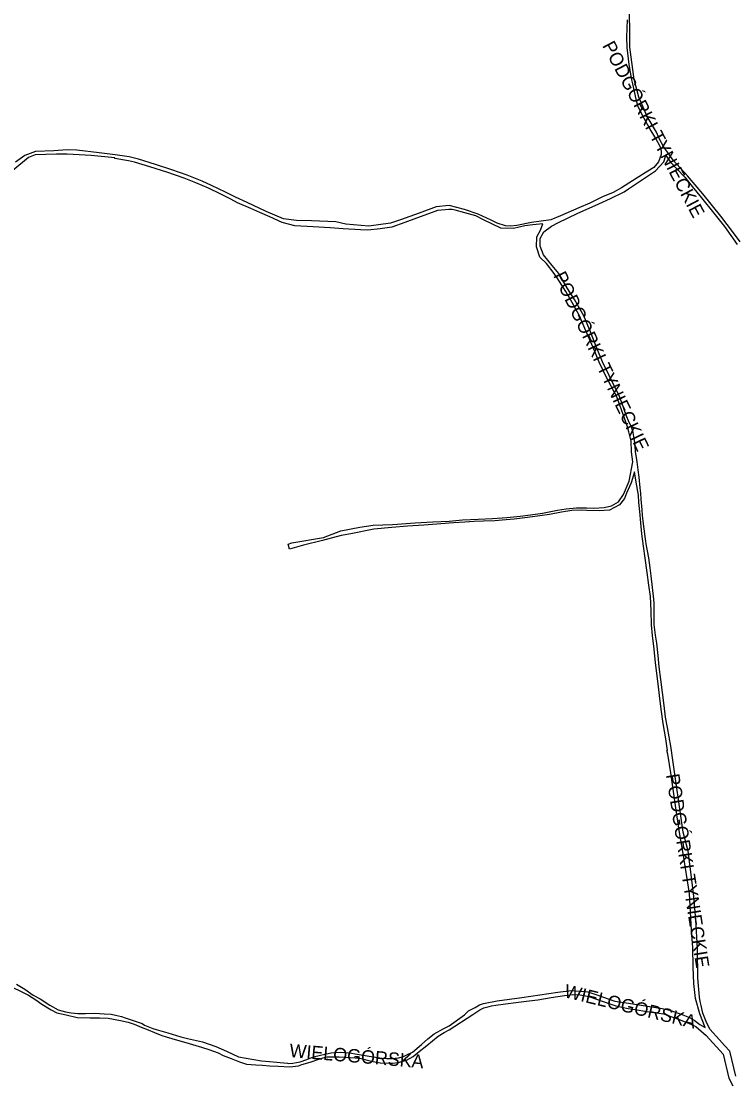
# Model space of a CAD drawing. Extents: x -304109 to -273954, y 21500 to 39796.
# Drawn here: x -301119 to -300588, y 25250 to 26044 of the extents above; entities that cross this region are included whole.
import ezdxf

# ---------------------------------------------------------------- set-up
doc = ezdxf.new("R2010")
doc.units = 0
doc.layers.add('krawedzie_ulic', color=7, linetype='Continuous')
doc.layers.add('nazwy_ulic', color=7, linetype='Continuous')

msp = doc.modelspace()

# ---------------------------------------------------------------- linework, layer by layer
at = {"layer": 'krawedzie_ulic'}
for points in [[(-300582.955, 25879.137), (-300587.861, 25885.787), (-300597.375, 25898.166), (-300610.799, 25914.951), (-300622.129, 25928.22), (-300632.742, 25940.077), (-300640.169, 25950.239), (-300643.22, 25956.095), (-300645.385, 25960.802), (-300652.358, 25972.518), (-300656.042, 25981.16), (-300658.346, 25986.956), (-300662.053, 26000.051), (-300665.161, 26024.132), (-300665.285, 26032.008), (-300665.534, 26053.092)], [(-300667.282, 26044.704), (-300667.655, 26031.761), (-300667.387, 26024.086), (-300665.853, 26011.311), (-300663.808, 26000), (-300663.14, 25997.009), (-300661.905, 25991.11), (-300660.607, 25985.44), (-300659.093, 25980.101), (-300657.905, 25977.725), (-300656.115, 25974.078), (-300653.597, 25969.007), (-300649.407, 25961.865), (-300645.585, 25955.347), (-300643.22, 25951.423), (-300642.037, 25948.681), (-300641.726, 25946.065), (-300641.912, 25944.134), (-300642.722, 25941.58), (-300643.832, 25938.831), (-300647.391, 25934.54), (-300651.748, 25931.736), (-300660.51, 25926.334), (-300671.399, 25919.489), (-300677.687, 25916), (-300685.55, 25912.768), (-300695.031, 25907.928), (-300703.24, 25904.407), (-300716.877, 25898.606), (-300724.186, 25895.504), (-300738.607, 25893.641), (-300749.564, 25891.273), (-300754.046, 25890.837), (-300757.968, 25890.962), (-300764.125, 25892.983), (-300768.672, 25895.165), (-300778.237, 25899.834), (-300788.588, 25903.293), (-300794.138, 25904.737), (-300800, 25906.086), (-300809.689, 25905.336), (-300822.353, 25900.558), (-300836.149, 25895.564), (-300843.575, 25892.971), (-300859.803, 25890.735), (-300876.989, 25892.312), (-300884.432, 25894.142), (-300902.621, 25894.664), (-300913.701, 25895.046), (-300923.458, 25896.317), (-300936.463, 25901.859), (-300950.613, 25908.431), (-300959.318, 25912.511), (-300966.737, 25916.184), (-300977.172, 25921.091), (-300984.095, 25924.472), (-300995.279, 25928.73), (-301006.667, 25932.81), (-301018.908, 25936.726), (-301031.606, 25940.628), (-301038.489, 25942.547), (-301049.086, 25944.048), (-301060.827, 25945.395), (-301077.479, 25947.366), (-301084.692, 25947.621), (-301094.752, 25946.973), (-301108.527, 25946.528), (-301116.309, 25943.567), (-301123.262, 25938.471)], [(-300800.16, 25903.252), (-300808.656, 25902.451), (-300815.281, 25899.999), (-300824.27, 25896.783), (-300833.044, 25893.505), (-300842.682, 25889.984), (-300851.279, 25888.892), (-300860.627, 25887.697), (-300866.122, 25888.092), (-300878.894, 25888.88), (-300888.637, 25889.44), (-300901.231, 25890.279), (-300914.918, 25891.093), (-300924.473, 25893.572), (-300933.75, 25897.83), (-300941.066, 25900.881), (-300947.913, 25904.033), (-300957.749, 25908.19), (-300962.75, 25910.859), (-300970.793, 25914.863), (-300979.51, 25919.007), (-300988.787, 25923.138), (-300997.656, 25926.468), (-301010.545, 25931.171), (-301023.142, 25935.112), (-301034.618, 25938.531), (-301039.135, 25939.472), (-301049.35, 25941.315), (-301049.3, 25941.785), (-301066.778, 25943.413), (-301084.752, 25944.557), (-301092.778, 25944.367), (-301108.703, 25943.961), (-301113.534, 25942.068), (-301135.789, 25923.881)], [(-300586.177, 25257.163), (-300590.52, 25275.798), (-300594.549, 25279.961), (-300598.222, 25284.289), (-300605.443, 25292.205), (-300608.348, 25297.877), (-300610.614, 25304.079), (-300612.042, 25309.922), (-300612.654, 25312.862), (-300613.138, 25315.941), (-300614.507, 25330.379), (-300614.817, 25352.238), (-300616.033, 25373.541), (-300617.543, 25391.031), (-300619.217, 25405.407), (-300621.776, 25424.733), (-300625.296, 25439.117), (-300633.523, 25496.297), (-300634.003, 25500), (-300634.553, 25503.212), (-300637.163, 25517.056), (-300638.584, 25524.747), (-300639.522, 25533.379), (-300640.779, 25543.206), (-300641.96, 25552.931), (-300643.191, 25562.173), (-300644.117, 25570.767), (-300645.081, 25579.869), (-300645.978, 25585.895), (-300647.055, 25593.79), (-300647.024, 25600.63), (-300646.996, 25609.478), (-300647.381, 25612.771), (-300648.23, 25621.301), (-300649.156, 25630.111), (-300650.053, 25636.175), (-300651.104, 25643.612), (-300651.885, 25648.684), (-300652.64, 25652.6), (-300653.396, 25657.558), (-300654.536, 25665.058), (-300655.179, 25670.919), (-300655.654, 25675.279), (-300656.04, 25679.284), (-300656.761, 25687.229), (-300657.021, 25691.87), (-300657.356, 25695.811), (-300658.28, 25703.591), (-300658.986, 25709.236), (-300659.819, 25715.045), (-300660.973, 25722.902), (-300661.282, 25726.665), (-300661.553, 25729.856), (-300662.143, 25734.013), (-300662.629, 25737.064), (-300664.008, 25741.297), (-300665.678, 25744.512), (-300667.793, 25750), (-300671.261, 25759.039), (-300672.939, 25763.793), (-300680.507, 25779.425), (-300685.632, 25789.769), (-300689.676, 25799.798), (-300693.963, 25810.741), (-300699.413, 25823.87), (-300706.489, 25836.031), (-300711.623, 25844.214), (-300718.239, 25855.409), (-300723.126, 25861.583), (-300729.48, 25869.549), (-300732.106, 25875.866), (-300731.982, 25881.597), (-300729.367, 25886.581), (-300723.525, 25890.892), (-300718.378, 25893.441), (-300711.656, 25896.742), (-300704.07, 25900.464), (-300693.164, 25905.312), (-300688.246, 25907.43), (-300679.504, 25911.325), (-300669.351, 25916.423), (-300666.252, 25918.588), (-300658.783, 25923.644), (-300645.954, 25932.051), (-300639.796, 25938.792), (-300638.365, 25943.526), (-300634.697, 25938.294), (-300630.16, 25933.64), (-300624.246, 25927.224), (-300618.643, 25920.495), (-300611.795, 25911.836), (-300602.417, 25900.534), (-300594.647, 25890.646), (-300585.009, 25877.206)], [(-300732.185, 25867.804), (-300734.721, 25875.492), (-300734.472, 25882.968), (-300731.672, 25887.806), (-300730.038, 25892.461), (-300737.508, 25891.776), (-300743.484, 25891.091), (-300752.001, 25888.973), (-300761.268, 25889.404), (-300774.206, 25895.413), (-300780.116, 25898.395), (-300788.277, 25900.865), (-300795.329, 25902.65), (-300797.645, 25903.182), (-300800, 25903.166)], [(-300702.745, 25823.875), (-300708.214, 25833.929), (-300712.945, 25842.153), (-300719.295, 25852.245), (-300721.648, 25855.557), (-300727.375, 25862.908), (-300732.185, 25867.804)], [(-300637.068, 25500), (-300638.375, 25508.651), (-300640.194, 25519.966), (-300641.783, 25530.771), (-300643.092, 25540.98), (-300644.093, 25549.497), (-300645.93, 25565.376), (-300647.124, 25575.533), (-300648.165, 25585.576), (-300648.975, 25593.662), (-300649.381, 25604.036), (-300649.876, 25614.6), (-300650.941, 25623.258), (-300652.198, 25632.691), (-300653.813, 25643.217), (-300654.98, 25652.141), (-300656.16, 25661.32), (-300657.022, 25669.583), (-300657.833, 25678.164), (-300658.374, 25684.864), (-300658.787, 25690.191), (-300660.439, 25700.068), (-300661.643, 25707.62), (-300664.14, 25699.406), (-300667.591, 25691.674), (-300669.189, 25687.707), (-300672.924, 25683.078), (-300680.259, 25679.032), (-300688.056, 25678.583), (-300697.138, 25678.833), (-300701.247, 25679.009), (-300708.344, 25678.727), (-300716.127, 25677.528), (-300724.979, 25675.859), (-300732.406, 25674.762), (-300741.436, 25673.487), (-300751.534, 25672.287), (-300760.348, 25671.546), (-300765.741, 25671.226), (-300774.327, 25670.929), (-300781.322, 25670.634), (-300788.178, 25670.249), (-300796.483, 25669.674), (-300800, 25669.29), (-300809.018, 25668.629), (-300818.694, 25667.816), (-300830.927, 25667.041), (-300842.612, 25666.139), (-300856.205, 25664.791), (-300873.305, 25661.536), (-300880.4, 25660.201), (-300894.46, 25656.425), (-300908.445, 25652.864), (-300919.086, 25650.016), (-300919.993, 25653.781), (-300917.171, 25654.658), (-300893.509, 25658.689), (-300880.76, 25663.712), (-300866.546, 25666.344), (-300856.476, 25667.997), (-300842.094, 25668.479), (-300825.245, 25669.661), (-300812.097, 25670.398), (-300800, 25670.918), (-300790.062, 25671.85), (-300778.195, 25672.364), (-300767.562, 25672.916), (-300756.954, 25673.67), (-300746.932, 25674.628), (-300739.25, 25675.649), (-300730.348, 25676.873), (-300725.324, 25677.931), (-300719.207, 25679.154), (-300712.569, 25680.161), (-300704.861, 25680.813), (-300697.553, 25680.715), (-300692.075, 25680.465), (-300684.361, 25681.053), (-300678.883, 25682.424), (-300673.653, 25685.404), (-300669.918, 25690.637), (-300665.56, 25700.729), (-300662.945, 25715.058), (-300663.817, 25722.658), (-300664.189, 25730.608), (-300665.803, 25737.563), (-300666.799, 25741.177), (-300668.168, 25744.665), (-300669.164, 25747.78), (-300674.882, 25763.684), (-300683.1, 25779.009), (-300688.067, 25789.427), (-300692.55, 25800.391), (-300697.889, 25812.661), (-300702.745, 25823.875)], [(-301122.705, 25325.772), (-301116.404, 25321.876), (-301110.038, 25317.599), (-301105.052, 25314.691), (-301097.781, 25310.01), (-301091.558, 25306.622), (-301086.031, 25305.075), (-301081.69, 25304.44), (-301076.865, 25303.806), (-301071.204, 25303.925), (-301064.284, 25304.009), (-301057.12, 25303.674), (-301051.965, 25303.219), (-301048.629, 25302.619), (-301044.325, 25301.577), (-301041.42, 25300.658), (-301036.248, 25298.945), (-301028.934, 25296.285), (-301027.123, 25295.184), (-301020.891, 25292.572), (-301018.382, 25291.804), (-301009.759, 25289.351), (-301000.09, 25286.393), (-300994.997, 25285.239), (-300983.79, 25282.667), (-300973.904, 25279.239), (-300965.976, 25275.641), (-300957.003, 25271.651), (-300939.967, 25268.461), (-300933.935, 25267.97), (-300920.469, 25266.714), (-300919.832, 25266.5), (-300916.513, 25266.815), (-300911.085, 25267.899), (-300906.054, 25269.554), (-300901.087, 25271.488), (-300895.876, 25272.723), (-300891.389, 25273.665), (-300887.97, 25274.565), (-300884.524, 25274.829), (-300881.14, 25274.992), (-300874.256, 25274.58), (-300868.5, 25273.428), (-300859.691, 25272.043), (-300850.104, 25270.471), (-300846.605, 25270.329), (-300842.699, 25270.226), (-300837.726, 25270.711), (-300834.08, 25271.777), (-300831.883, 25272.826), (-300827.184, 25274.937), (-300820.478, 25280.791), (-300815.763, 25284.948), (-300811.058, 25288.585), (-300804, 25292.533), (-300800, 25294.668), (-300788.58, 25302.72), (-300785.374, 25305.82), (-300780.453, 25308.43), (-300777.278, 25310.272), (-300774.195, 25311.402), (-300764.176, 25313.225), (-300745.782, 25315.824), (-300718.961, 25319.681), (-300708.727, 25321.033), (-300696.416, 25319.946), (-300689.707, 25317.716), (-300676.252, 25313.039), (-300666.283, 25311.607), (-300640.969, 25307.499), (-300635.464, 25306.367), (-300625.593, 25302.889), (-300620.791, 25300.884), (-300617.301, 25298.795), (-300613.076, 25295.699), (-300609.064, 25293.506), (-300612.944, 25303.632), (-300616.258, 25315.129), (-300617.474, 25326.299), (-300617.835, 25338.278), (-300618.148, 25352.991), (-300619.256, 25365.825), (-300620.651, 25393.271), (-300625.447, 25423.008), (-300628.134, 25438.863), (-300630.964, 25457.211), (-300634.604, 25483.205), (-300636.866, 25497.062), (-300637.517, 25500)], [(-301126.233, 25323.639), (-301118.623, 25320.014), (-301113.562, 25317.576), (-301108.115, 25313.906), (-301103.738, 25310.78), (-301096.762, 25306.568), (-301092.414, 25304.268), (-301085.487, 25302.776), (-301077.273, 25300.856), (-301067.527, 25300.72), (-301060.783, 25300.498), (-301054.141, 25300.29), (-301044.949, 25298.677), (-301039.231, 25297.398), (-301034.797, 25295.797), (-301029.61, 25293.563), (-301024.373, 25291.596), (-301019.722, 25289.665), (-301014.153, 25287.457), (-301010.879, 25286.463), (-301002.421, 25284.01), (-300996.333, 25282.287), (-300991.39, 25280.738), (-300984.5, 25278.788), (-300979.162, 25277.05), (-300972.167, 25274.504), (-300968.33, 25272.634), (-300962.43, 25270.402), (-300956.262, 25267.891), (-300951.127, 25265.987), (-300944.102, 25265.512), (-300939.025, 25265.223), (-300933.858, 25264.933), (-300927.534, 25264.507), (-300918.829, 25263.974), (-300912.383, 25264.908), (-300909.74, 25265.704), (-300903.539, 25267.616), (-300896.425, 25270.103), (-300892.13, 25271.235), (-300890.833, 25271.48), (-300887.029, 25271.492), (-300881.978, 25271.405), (-300873.834, 25270.997), (-300866.465, 25270.422), (-300857.92, 25268.363), (-300851.337, 25267.048), (-300844.313, 25266.751), (-300842.074, 25266.72), (-300837.89, 25267.202), (-300831.714, 25268.924), (-300826.879, 25271.773), (-300822.263, 25275.473), (-300816.684, 25280.078), (-300808.226, 25286.839), (-300803.683, 25289.687), (-300800, 25291.732), (-300782.332, 25303.034), (-300776.962, 25306.545), (-300774.17, 25307.981), (-300770.044, 25309.043), (-300768.274, 25309.518), (-300765.053, 25310.038), (-300757.797, 25311.098), (-300750.147, 25312.156), (-300740.245, 25313.293), (-300733.906, 25313.977), (-300723.926, 25315.647), (-300713.881, 25317.331), (-300708.23, 25317.991), (-300702.162, 25317.824), (-300695.831, 25316.511), (-300690.012, 25314.462), (-300679.314, 25310.878), (-300675.489, 25309.589), (-300671.117, 25308.514), (-300666.337, 25307.475), (-300661.149, 25306.765), (-300652.402, 25305.415), (-300639.966, 25303.552), (-300628.341, 25299.481), (-300621.533, 25296.665), (-300615.92, 25294.046)], [(-300615.92, 25294.046), (-300608.121, 25287.411), (-300595.656, 25273.431), (-300591.246, 25255.711), (-300588.253, 25250)]]:
    msp.add_lwpolyline(points, dxfattribs=at)

# ---------------------------------------------------------------- texts
at = {"layer": 'nazwy_ulic'}
for s, rotation, p in [('PODGÓRKI TYNIECKIE', 297.817944, (-300686.021, 26025.451)), ('PODGÓRKI TYNIECKIE', 295.505986, (-300722.466, 25854.05)), ('PODGÓRKI TYNIECKIE', 278.910483, (-300638.25, 25481.791)), ('WIELOGÓRSKA', 346.379483, (-300714.727, 25316.106)), ('WIELOGÓRSKA', 355.202178, (-300919.321, 25271.355))]:
    msp.add_text(s, height=10, rotation=rotation, dxfattribs=at).set_placement(p)

doc.saveas('drawing.dxf')
